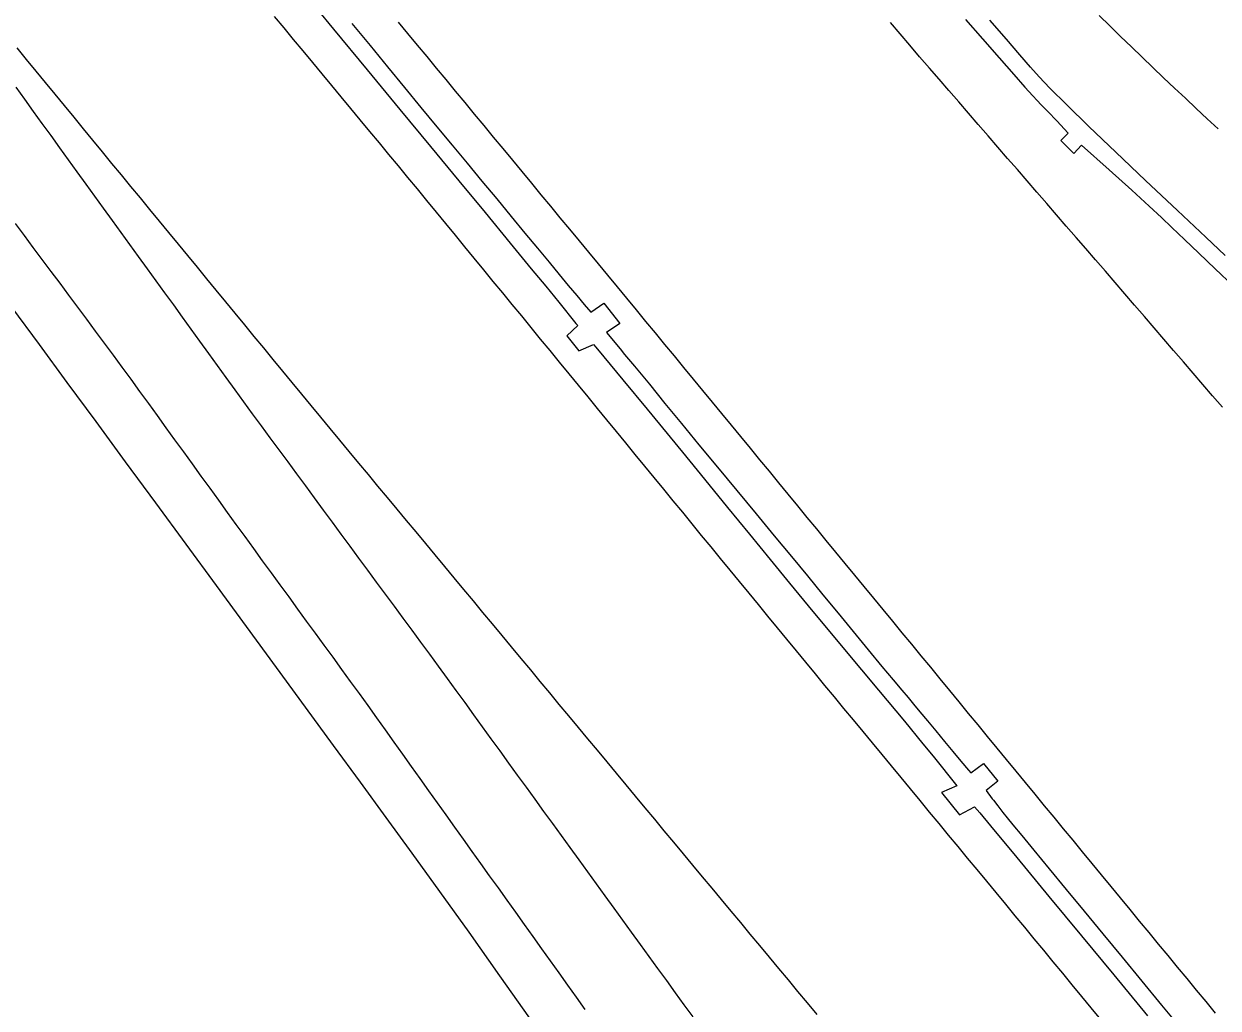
# Model space of a CAD drawing. Extents: x 1948091 to 1975253, y 787267 to 823306.
# Drawn here: x 1955963.2 to 1956163, y 813802.9 to 813967.6 of the extents above; entities that cross this region are included whole.
import ezdxf

# ---------------------------------------------------------------- set-up
doc = ezdxf.new("R2010")
doc.units = 0
doc.layers.add('RD_EX_Pavement_Markings', color=7, linetype='Continuous')
doc.layers.add('RD_EX_Road', color=7, linetype='Continuous')

msp = doc.modelspace()

# ---------------------------------------------------------------- linework, layer by layer
at = {"layer": 'RD_EX_Pavement_Markings'}
for points in [[(1956005.04, 813968.89), (1956006.64, 813966.97), (1956008.24, 813965.04), (1956009.83, 813963.12), (1956011.43, 813961.19), (1956013.02, 813959.27), (1956014.62, 813957.34), (1956016.21, 813955.42), (1956017.81, 813953.49), (1956019.4, 813951.57), (1956021, 813949.64), (1956022.59, 813947.72), (1956024.19, 813945.79), (1956025.78, 813943.87), (1956027.38, 813941.94), (1956028.97, 813940.01), (1956030.55, 813938.08), (1956032.14, 813936.15), (1956033.72, 813934.21), (1956035.31, 813932.28), (1956036.89, 813930.35), (1956038.48, 813928.41), (1956040.07, 813926.48), (1956041.65, 813924.55), (1956043.24, 813922.62), (1956044.82, 813920.68), (1956046.41, 813918.75), (1956047.99, 813916.82), (1956049.58, 813914.88), (1956051.16, 813912.95), (1956052.75, 813911.02), (1956054.33, 813909.08), (1956055.92, 813907.15), (1956057.51, 813905.22), (1956059.09, 813903.29), (1956060.68, 813901.35), (1956062.26, 813899.42), (1956063.85, 813897.49), (1956065.43, 813895.55), (1956067.02, 813893.62), (1956068.6, 813891.69), (1956070.19, 813889.75), (1956071.77, 813887.82), (1956073.36, 813885.89), (1956074.94, 813883.96), (1956076.53, 813882.02), (1956078.12, 813880.09), (1956079.7, 813878.16), (1956081.29, 813876.22), (1956082.87, 813874.29), (1956084.46, 813872.36), (1956086.04, 813870.43), (1956087.63, 813868.49), (1956089.21, 813866.56), (1956090.81, 813864.63), (1956092.4, 813862.7), (1956093.99, 813860.78), (1956095.58, 813858.85), (1956097.17, 813856.92), (1956098.76, 813854.99), (1956100.35, 813853.06), (1956101.95, 813851.14), (1956103.54, 813849.21), (1956105.13, 813847.28), (1956106.72, 813845.35), (1956108.31, 813843.42), (1956109.9, 813841.5), (1956111.5, 813839.57), (1956113.09, 813837.64), (1956114.68, 813835.71), (1956116.27, 813833.78), (1956117.86, 813831.86), (1956119.45, 813829.93), (1956121.04, 813828), (1956122.64, 813826.07), (1956124.23, 813824.14), (1956125.82, 813822.22), (1956127.41, 813820.29), (1956129, 813818.36), (1956130.59, 813816.43), (1956132.18, 813814.5), (1956133.78, 813812.58), (1956135.37, 813810.65), (1956136.96, 813808.72), (1956138.55, 813806.79), (1956140.14, 813804.86), (1956141.73, 813802.94), (1956143.32, 813801.01)], [(1956163.02, 813950.07), (1956161.2, 813951.78), (1956159.37, 813953.49), (1956157.55, 813955.2), (1956155.73, 813956.91), (1956153.9, 813958.62), (1956152.09, 813960.33), (1956150.29, 813962.08), (1956148.5, 813963.82), (1956146.71, 813965.56), (1956144.92, 813967.3), (1956143.13, 813969.05)], [(1956025.79, 813967.95), (1956027.38, 813966.02), (1956028.98, 813964.1), (1956030.57, 813962.17), (1956032.16, 813960.24), (1956033.76, 813958.32), (1956035.35, 813956.39), (1956036.94, 813954.46), (1956038.54, 813952.54), (1956040.13, 813950.61), (1956041.72, 813948.69), (1956043.32, 813946.76), (1956044.91, 813944.83), (1956046.5, 813942.91), (1956048.09, 813940.98), (1956049.69, 813939.05), (1956051.28, 813937.13), (1956052.87, 813935.2), (1956054.47, 813933.27), (1956056.06, 813931.35), (1956057.65, 813929.42), (1956059.25, 813927.49), (1956060.84, 813925.57), (1956062.43, 813923.64), (1956064.03, 813921.71), (1956065.62, 813919.78), (1956067.21, 813917.85), (1956068.79, 813915.92), (1956070.38, 813913.99), (1956071.97, 813912.06), (1956073.56, 813910.13), (1956075.15, 813908.2), (1956076.74, 813906.27), (1956078.32, 813904.34), (1956079.91, 813902.41), (1956081.5, 813900.48), (1956083.09, 813898.55), (1956084.68, 813896.62), (1956086.27, 813894.69), (1956087.86, 813892.76), (1956089.44, 813890.83), (1956091.03, 813888.9), (1956092.62, 813886.97), (1956094.21, 813885.04), (1956095.8, 813883.11), (1956097.39, 813881.17), (1956098.97, 813879.24), (1956100.56, 813877.31), (1956102.15, 813875.38), (1956103.74, 813873.45), (1956105.33, 813871.52), (1956106.92, 813869.59), (1956108.51, 813867.66), (1956110.09, 813865.73), (1956111.68, 813863.8), (1956113.27, 813861.87), (1956114.86, 813859.94), (1956116.45, 813858.01), (1956118.04, 813856.08), (1956119.63, 813854.15), (1956121.21, 813852.22), (1956122.8, 813850.29), (1956124.39, 813848.36), (1956125.98, 813846.43), (1956127.57, 813844.5), (1956129.16, 813842.57), (1956130.74, 813840.63), (1956132.33, 813838.7), (1956133.92, 813836.77), (1956135.51, 813834.84), (1956137.1, 813832.91), (1956138.69, 813830.98), (1956140.28, 813829.05), (1956141.86, 813827.12), (1956143.45, 813825.19), (1956145.04, 813823.26), (1956146.63, 813821.33), (1956148.22, 813819.4), (1956149.81, 813817.47), (1956151.4, 813815.55), (1956153, 813813.62), (1956154.59, 813811.69), (1956156.18, 813809.76), (1956157.77, 813807.83), (1956159.36, 813805.91), (1956160.95, 813803.98), (1956162.55, 813802.05)], [(1956163.73, 813903.51), (1956162.1, 813905.41), (1956160.47, 813907.3), (1956158.84, 813909.19), (1956157.21, 813911.09), (1956155.57, 813912.98), (1956153.94, 813914.88), (1956152.31, 813916.77), (1956150.68, 813918.66), (1956149.05, 813920.56), (1956147.42, 813922.45), (1956145.78, 813924.35), (1956144.15, 813926.24), (1956142.52, 813928.13), (1956140.88, 813930.02), (1956139.25, 813931.91), (1956137.61, 813933.8), (1956135.97, 813935.69), (1956134.34, 813937.58), (1956132.7, 813939.47), (1956131.07, 813941.36), (1956129.43, 813943.25), (1956127.79, 813945.14), (1956126.16, 813947.03), (1956124.52, 813948.92), (1956122.88, 813950.81), (1956121.25, 813952.7), (1956119.61, 813954.59), (1956117.97, 813956.48), (1956116.34, 813958.37), (1956114.7, 813960.26), (1956113.06, 813962.15), (1956111.45, 813964.06), (1956109.83, 813965.97), (1956108.21, 813967.87)], [(1956095.91, 813801.84), (1956094.31, 813803.76), (1956092.71, 813805.68), (1956091.12, 813807.6), (1956089.52, 813809.52), (1956087.92, 813811.44), (1956086.32, 813813.36), (1956084.72, 813815.28), (1956083.12, 813817.21), (1956081.52, 813819.13), (1956079.92, 813821.05), (1956078.32, 813822.97), (1956076.72, 813824.89), (1956075.12, 813826.81), (1956073.52, 813828.74), (1956071.93, 813830.66), (1956070.33, 813832.58), (1956068.73, 813834.51), (1956067.14, 813836.43), (1956065.54, 813838.35), (1956063.94, 813840.28), (1956062.34, 813842.2), (1956060.75, 813844.12), (1956059.15, 813846.05), (1956057.55, 813847.97), (1956055.95, 813849.89), (1956054.36, 813851.82), (1956052.76, 813853.74), (1956051.16, 813855.66), (1956049.56, 813857.59), (1956047.97, 813859.51), (1956046.37, 813861.43), (1956044.77, 813863.35), (1956043.18, 813865.28), (1956041.58, 813867.2), (1956039.98, 813869.12), (1956038.38, 813871.05), (1956036.79, 813872.97), (1956035.19, 813874.89), (1956033.59, 813876.82), (1956031.99, 813878.74), (1956030.4, 813880.66), (1956028.8, 813882.59), (1956027.2, 813884.51), (1956025.6, 813886.43), (1956024.01, 813888.36), (1956022.41, 813890.28), (1956020.81, 813892.2), (1956019.22, 813894.12), (1956017.62, 813896.05), (1956016.02, 813897.97), (1956014.42, 813899.89), (1956012.83, 813901.82), (1956011.24, 813903.75), (1956009.65, 813905.68), (1956008.06, 813907.61), (1956006.48, 813909.54), (1956004.89, 813911.47), (1956003.3, 813913.4), (1956001.71, 813915.34), (1956000.13, 813917.27), (1955998.54, 813919.2), (1955996.95, 813921.13), (1955995.36, 813923.06), (1955993.77, 813924.99), (1955992.19, 813926.92), (1955990.6, 813928.85), (1955989.01, 813930.79), (1955987.42, 813932.72), (1955985.84, 813934.65), (1955984.25, 813936.58), (1955982.66, 813938.51), (1955981.07, 813940.44), (1955979.49, 813942.37), (1955977.9, 813944.3), (1955976.31, 813946.24), (1955974.72, 813948.17), (1955973.14, 813950.1), (1955971.55, 813952.03), (1955969.96, 813953.96), (1955968.37, 813955.89), (1955966.79, 813957.82), (1955965.2, 813959.75), (1955963.61, 813961.68), (1955962.02, 813963.62)], [(1956075.16, 813801.43), (1956073.68, 813803.45), (1956072.21, 813805.47), (1956070.74, 813807.49), (1956069.27, 813809.51), (1956067.8, 813811.54), (1956066.33, 813813.56), (1956064.87, 813815.59), (1956063.4, 813817.61), (1956061.93, 813819.63), (1956060.46, 813821.66), (1956059, 813823.68), (1956057.53, 813825.7), (1956056.06, 813827.73), (1956054.59, 813829.75), (1956053.12, 813831.78), (1956051.66, 813833.8), (1956050.19, 813835.82), (1956048.72, 813837.85), (1956047.25, 813839.87), (1956045.79, 813841.89), (1956044.32, 813843.92), (1956042.85, 813845.94), (1956041.38, 813847.97), (1956039.91, 813849.99), (1956038.45, 813852.01), (1956036.98, 813854.04), (1956035.51, 813856.06), (1956034.04, 813858.08), (1956032.57, 813860.11), (1956031.09, 813862.12), (1956029.61, 813864.13), (1956028.12, 813866.14), (1956026.64, 813868.16), (1956025.16, 813870.17), (1956023.68, 813872.18), (1956022.19, 813874.2), (1956020.71, 813876.21), (1956019.23, 813878.22), (1956017.74, 813880.23), (1956016.26, 813882.25), (1956014.78, 813884.26), (1956013.3, 813886.27), (1956011.81, 813888.29), (1956010.33, 813890.3), (1956008.85, 813892.31), (1956007.37, 813894.32), (1956005.88, 813896.34), (1956004.4, 813898.35), (1956002.92, 813900.36), (1956001.44, 813902.38), (1955999.95, 813904.39), (1955998.49, 813906.41), (1955997.02, 813908.44), (1955995.56, 813910.46), (1955994.09, 813912.49), (1955992.62, 813914.51), (1955991.16, 813916.54), (1955989.69, 813918.56), (1955988.23, 813920.59), (1955986.76, 813922.61), (1955985.29, 813924.64), (1955983.83, 813926.66), (1955982.36, 813928.69), (1955980.9, 813930.71), (1955979.43, 813932.74), (1955977.96, 813934.76), (1955976.5, 813936.79), (1955975.03, 813938.81), (1955973.57, 813940.84), (1955972.1, 813942.86), (1955970.63, 813944.89), (1955969.17, 813946.91), (1955967.7, 813948.94), (1955966.24, 813950.96), (1955964.77, 813952.99), (1955963.31, 813955.02), (1955961.84, 813957.04)], [(1956057.08, 813802.66), (1956055.63, 813804.7), (1956054.18, 813806.73), (1956052.73, 813808.77), (1956051.28, 813810.8), (1956049.82, 813812.84), (1956048.37, 813814.87), (1956046.92, 813816.91), (1956045.46, 813818.94), (1956044.01, 813820.97), (1956042.56, 813823.01), (1956041.1, 813825.04), (1956039.65, 813827.08), (1956038.2, 813829.11), (1956036.75, 813831.15), (1956035.29, 813833.18), (1956033.84, 813835.22), (1956032.39, 813837.25), (1956030.93, 813839.28), (1956029.48, 813841.32), (1956028.03, 813843.35), (1956026.57, 813845.39), (1956025.12, 813847.42), (1956023.67, 813849.46), (1956022.21, 813851.49), (1956020.76, 813853.52), (1956019.31, 813855.56), (1956017.83, 813857.58), (1956016.36, 813859.6), (1956014.89, 813861.62), (1956013.42, 813863.64), (1956011.95, 813865.66), (1956010.47, 813867.68), (1956009, 813869.7), (1956007.53, 813871.72), (1956006.06, 813873.74), (1956004.59, 813875.76), (1956003.11, 813877.78), (1956001.64, 813879.81), (1956000.17, 813881.83), (1955998.71, 813883.85), (1955997.24, 813885.88), (1955995.77, 813887.9), (1955994.31, 813889.93), (1955992.84, 813891.95), (1955991.38, 813893.98), (1955989.91, 813896), (1955988.44, 813898.03), (1955986.98, 813900.05), (1955985.51, 813902.08), (1955984.05, 813904.1), (1955982.58, 813906.13), (1955981.11, 813908.15), (1955979.63, 813910.16), (1955978.14, 813912.17), (1955976.65, 813914.18), (1955975.16, 813916.19), (1955973.67, 813918.19), (1955972.18, 813920.2), (1955970.69, 813922.21), (1955969.2, 813924.22), (1955967.71, 813926.22), (1955966.22, 813928.23), (1955964.73, 813930.24), (1955963.24, 813932.25), (1955961.75, 813934.26)]]:
    msp.add_lwpolyline(points, dxfattribs=at)
at = {"layer": 'RD_EX_Road'}
for points in [[(1956009.26, 813973.72), (1956014.97, 813966.76), (1956020.58, 813959.93), (1956026.05, 813953.33), (1956031.23, 813947.11), (1956035.95, 813941.39), (1956040.34, 813936.05), (1956044.54, 813930.94), (1956048.08, 813926.65), (1956050.5, 813923.72), (1956052.7, 813921.04), (1956055.55, 813917.51), (1956055.85, 813917.15), (1956054.02, 813915.41), (1956056.05, 813912.9), (1956058.47, 813913.98), (1956058.85, 813913.52), (1956060.2, 813911.91), (1956063.4, 813908.05), (1956067.46, 813903.13), (1956073.36, 813895.94), (1956077.07, 813891.41), (1956080.93, 813886.69), (1956084.59, 813882.22), (1956088.05, 813878), (1956091.31, 813874.04), (1956094.43, 813870.24), (1956100.51, 813862.92), (1956106.2, 813856.14), (1956110.52, 813850.94), (1956113.62, 813847.14), (1956115.32, 813845.04), (1956119.29, 813840.12), (1956116.7, 813838.97), (1956119.75, 813835.22), (1956122.27, 813836.61), (1956123.13, 813835.59), (1956124.91, 813833.43), (1956129.31, 813828.09), (1956134.69, 813821.57), (1956140.14, 813814.97), (1956145.55, 813808.44), (1956151.23, 813801.58)], [(1956120.77, 813968.39), (1956123.6, 813965.13), (1956126.37, 813961.97), (1956128.81, 813959.19), (1956130.7, 813957.07), (1956132.01, 813955.61), (1956132.75, 813954.81), (1956133.42, 813954.12), (1956134.51, 813952.98), (1956136.01, 813951.4), (1956137.93, 813949.38), (1956136.67, 813948.12), (1956138.9, 813945.97), (1956140.16, 813947.35), (1956144.81, 813943.22), (1956148.59, 813939.82), (1956151.49, 813937.16), (1956153.53, 813935.25), (1956155.29, 813933.55), (1956157.37, 813931.56), (1956159.78, 813929.26), (1956162.52, 813926.67), (1956165.6, 813923.75)], [(1956164.19, 813928.86), (1956160.95, 813931.94), (1956156.21, 813936.4), (1956150.89, 813941.42), (1956145.88, 813946.18), (1956141.4, 813950.46), (1956137.68, 813954.08), (1956134.87, 813956.89), (1956133.09, 813958.77), (1956131.64, 813960.4), (1956129.84, 813962.48), (1956127.59, 813965.08), (1956124.84, 813968.29)], [(1956018.05, 813967.72), (1956021.09, 813964.02), (1956024.03, 813960.44), (1956026.86, 813956.99), (1956029.61, 813953.65), (1956032.27, 813950.43), (1956034.83, 813947.33), (1956037.34, 813944.31), (1956039.82, 813941.32), (1956042.28, 813938.36), (1956044.71, 813935.43), (1956047.02, 813932.64), (1956049.13, 813930.08), (1956051.04, 813927.77), (1956052.74, 813925.71), (1956054.27, 813923.85), (1956055.67, 813922.18), (1956056.93, 813920.68), (1956058.06, 813919.37), (1956060.19, 813920.92), (1956062.87, 813917.52), (1956060.65, 813915.99), (1956062.93, 813913.25), (1956063.7, 813912.31), (1956065.32, 813910.35), (1956067.83, 813907.31), (1956070.45, 813904.11), (1956073.21, 813900.75), (1956076.14, 813897.2), (1956079.22, 813893.47), (1956082.46, 813889.55), (1956085.69, 813885.64), (1956088.74, 813881.96), (1956091.61, 813878.48), (1956094.29, 813875.23), (1956096.86, 813872.09), (1956099.42, 813868.99), (1956101.95, 813865.91), (1956104.47, 813862.86), (1956106.76, 813860.09), (1956108.63, 813857.83), (1956110.09, 813856.09), (1956111.12, 813854.86), (1956112.03, 813853.78), (1956113.11, 813852.5), (1956114.36, 813851), (1956115.77, 813849.29), (1956117.24, 813847.51), (1956118.64, 813845.83), (1956119.97, 813844.24), (1956121.23, 813842.73), (1956121.64, 813842.27), (1956123.75, 813843.86), (1956126.17, 813840.87), (1956124.18, 813839.33), (1956125.22, 813837.95), (1956125.43, 813837.68), (1956126.16, 813836.73), (1956126.99, 813835.66), (1956127.73, 813834.73), (1956128.69, 813833.56), (1956130.17, 813831.76), (1956132.19, 813829.31), (1956134.74, 813826.23), (1956137.61, 813822.76), (1956140.6, 813819.13), (1956143.72, 813815.35), (1956146.96, 813811.42), (1956150.26, 813807.41), (1956153.57, 813803.39), (1956156.89, 813799.38)], [(1956047.82, 813801.18), (1956042.81, 813808.3), (1956037.66, 813815.58), (1956032.78, 813822.42), (1956028.16, 813828.83), (1956023.81, 813834.81), (1956019.5, 813840.69), (1956014.99, 813846.84), (1956010.3, 813853.25), (1956005.41, 813859.93), (1956000.41, 813866.75), (1955995.38, 813873.62), (1955990.31, 813880.53), (1955985.21, 813887.47), (1955980.16, 813894.36), (1955975.23, 813901.07), (1955970.42, 813907.6), (1955965.75, 813913.97), (1955961.14, 813920.21)]]:
    msp.add_lwpolyline(points, dxfattribs=at)

doc.saveas('drawing.dxf')
